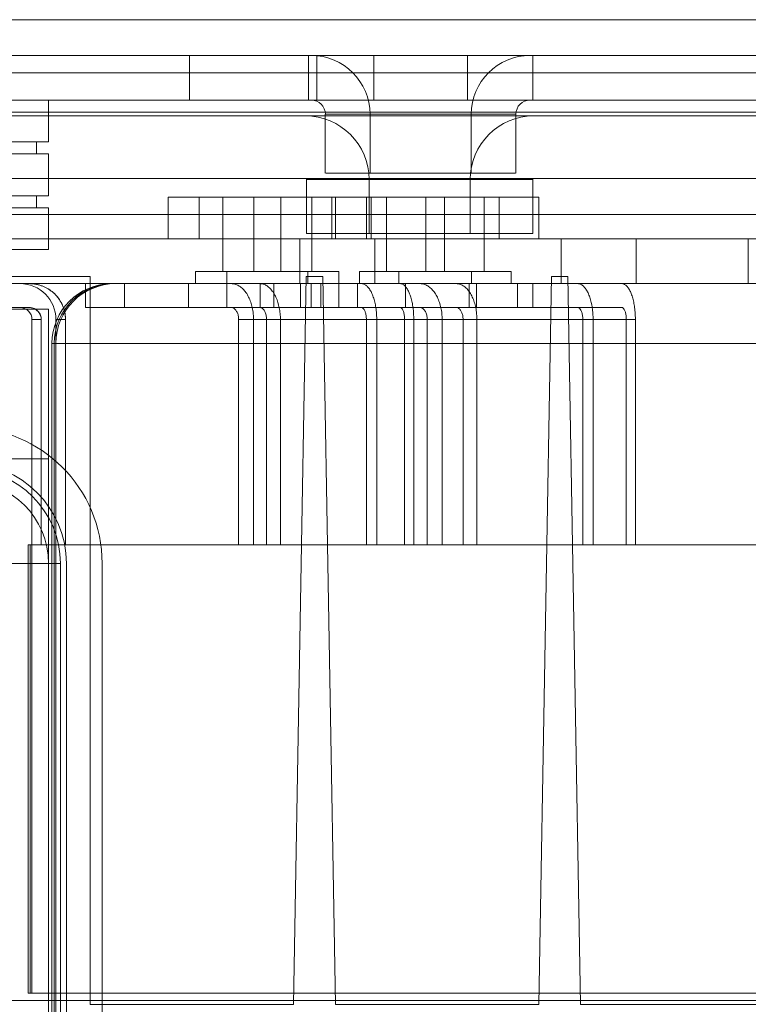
# Model space of a CAD drawing. Header units: inches. Extents: x 1 to 109, y 1 to 85.
# Tile 620 of 656: x 89.2 to 90.21, y 29.18 to 30.55. Entities that reach past the tile are written whole.
import ezdxf

# ---------------------------------------------------------------- set-up
doc = ezdxf.new("R2010")
doc.units = ezdxf.units.IN
doc.header["$MEASUREMENT"] = 0

msp = doc.modelspace()

# ---------------------------------------------------------------- linework, layer by layer
at = {"color": 7, "linetype": 'Continuous', "lineweight": 15, "ltscale": 5}
for p, q in [((98.0366, 30.5479), (84.8315, 30.5479)), ((84.82, 30.4981), (98.0491, 30.4981)), ((98.0366, 30.4981), (84.8315, 30.4981)), ((84.945, 30.4981), (98.0491, 30.4981)), ((89.4356, 30.4981), (89.4356, 30.4359)), ((89.4356, 30.4981), (89.4356, 30.4359)), ((89.613, 30.4981), (89.4358, 30.4981)), ((89.613, 30.4981), (89.4358, 30.4981)), ((89.6015, 30.4981), (89.6015, 30.4359)), ((89.6015, 30.4981), (89.6015, 30.4359)), ((89.6923, 30.4981), (89.6015, 30.4981)), ((89.6923, 30.4981), (89.6015, 30.4981)), ((89.6052, 30.4981), (89.9103, 30.4981)), ((89.6052, 30.4981), (89.9103, 30.4981)), ((89.6052, 30.4981), (89.9103, 30.4981)), ((89.6131, 30.4359), (89.6131, 30.4981)), ((89.6131, 30.4359), (89.6131, 30.4981)), ((89.8231, 30.4981), (89.6923, 30.4981)), ((89.6923, 30.4359), (89.6923, 30.4981)), ((89.8231, 30.4981), (89.914, 30.4981)), ((89.8231, 30.4981), (89.914, 30.4981)), ((89.8231, 30.4359), (89.8231, 30.4981)), ((89.914, 30.4359), (89.914, 30.4981)), ((89.914, 30.4359), (89.914, 30.4981)), ((84.8315, 30.4739), (98.0366, 30.4739)), ((84.82, 30.4359), (98.0491, 30.4359)), ((84.945, 30.4359), (98.0491, 30.4359)), ((89.239, 30.4359), (88.8223, 30.4359)), ((88.8223, 30.4359), (89.239, 30.4359)), ((89.239, 30.3775), (89.239, 30.4359)), ((89.239, 30.3775), (89.239, 30.4359)), ((89.613, 30.4359), (89.4358, 30.4359)), ((89.613, 30.4359), (89.4358, 30.4359)), ((89.6923, 30.4359), (89.6015, 30.4359)), ((89.6923, 30.4359), (89.6015, 30.4359)), ((89.9103, 30.4359), (89.6052, 30.4359)), ((89.9103, 30.4359), (89.6052, 30.4359)), ((89.9103, 30.4359), (89.6052, 30.4359)), ((89.8231, 30.4359), (89.6923, 30.4359)), ((89.8231, 30.4359), (89.914, 30.4359)), ((89.8231, 30.4359), (89.914, 30.4359)), ((98.0491, 30.4192), (84.8366, 30.4192)), ((89.6249, 30.4161), (89.6249, 30.3341)), ((89.6249, 30.4161), (89.6249, 30.3341)), ((89.6249, 30.4161), (89.6249, 30.3341)), ((89.6257, 30.4161), (89.8898, 30.4161)), ((89.6257, 30.4161), (89.8898, 30.4161)), ((89.6257, 30.4161), (89.8898, 30.4161)), ((89.6872, 30.4161), (89.6872, 30.3341)), ((89.6872, 30.4161), (89.6872, 30.3341)), ((89.6872, 30.4161), (89.6872, 30.3341)), ((89.8275, 30.4161), (89.6879, 30.4161)), ((89.8275, 30.4161), (89.6879, 30.4161)), ((89.8275, 30.4161), (89.6879, 30.4161)), ((89.8283, 30.3341), (89.8283, 30.4161)), ((89.8283, 30.3341), (89.8283, 30.4161)), ((89.8283, 30.3341), (89.8283, 30.4161)), ((89.8905, 30.3341), (89.8905, 30.4161)), ((89.8905, 30.3341), (89.8905, 30.4161)), ((89.8905, 30.3341), (89.8905, 30.4161)), ((97.1591, 30.4138), (84.8916, 30.4138)), ((97.1591, 30.4138), (86.0416, 30.4138)), ((89.5972, 30.4138), (89.9154, 30.4138)), ((89.239, 30.3775), (88.8223, 30.3775)), ((88.8223, 30.3775), (89.239, 30.3775)), ((89.2223, 30.3775), (88.839, 30.3775)), ((88.839, 30.3775), (89.2223, 30.3775)), ((89.2223, 30.3609), (89.2223, 30.3775)), ((89.2223, 30.3609), (89.2223, 30.3775)), ((89.239, 30.3609), (88.8223, 30.3609)), ((88.8223, 30.3609), (89.239, 30.3609)), ((89.2223, 30.3609), (88.839, 30.3609)), ((88.839, 30.3609), (89.2223, 30.3609)), ((89.239, 30.3025), (89.239, 30.3609)), ((89.239, 30.3025), (89.239, 30.3609)), ((89.8898, 30.3341), (89.6257, 30.3341)), ((89.8898, 30.3341), (89.6257, 30.3341)), ((89.8898, 30.3341), (89.6257, 30.3341)), ((89.8275, 30.3341), (89.6879, 30.3341)), ((89.8275, 30.3341), (89.6879, 30.3341)), ((89.8275, 30.3341), (89.6879, 30.3341)), ((97.1591, 30.3266), (84.8916, 30.3266)), ((97.1591, 30.3266), (86.0416, 30.3266)), ((89.5972, 30.3266), (89.9154, 30.3266)), ((89.5986, 30.3252), (89.5986, 30.2497)), ((89.914, 30.3252), (89.5986, 30.3252)), ((89.6858, 30.3252), (89.6858, 30.2497)), ((89.8267, 30.3252), (89.6859, 30.3252)), ((89.8268, 30.2497), (89.8268, 30.3252)), ((89.914, 30.2497), (89.914, 30.3252)), ((89.239, 30.3025), (88.8223, 30.3025)), ((88.8223, 30.3025), (89.239, 30.3025)), ((89.2223, 30.3025), (88.839, 30.3025)), ((88.839, 30.3025), (89.2223, 30.3025)), ((89.2223, 30.2859), (89.2223, 30.3025)), ((89.2223, 30.2859), (89.2223, 30.3025)), ((89.4057, 30.3006), (89.4057, 30.2423)), ((89.639, 30.3006), (89.4061, 30.3006)), ((89.449, 30.3006), (89.449, 30.2423)), ((89.6823, 30.3006), (89.4494, 30.3006)), ((89.4819, 30.3006), (89.4819, 30.1967)), ((89.5627, 30.3006), (89.4824, 30.3006)), ((89.5252, 30.3006), (89.5252, 30.1967)), ((89.6061, 30.3006), (89.5257, 30.3006)), ((89.5627, 30.1967), (89.5627, 30.3006)), ((89.6061, 30.1967), (89.6061, 30.3006)), ((89.634, 30.3006), (89.634, 30.2423)), ((89.8673, 30.3006), (89.6344, 30.3006)), ((89.639, 30.2423), (89.639, 30.3006)), ((89.6823, 30.2423), (89.6823, 30.3006)), ((89.689, 30.3006), (89.689, 30.2423)), ((89.9223, 30.3006), (89.6894, 30.3006)), ((89.7102, 30.3006), (89.7102, 30.1967)), ((89.7911, 30.3006), (89.7107, 30.3006)), ((89.7652, 30.3006), (89.7652, 30.1967)), ((89.8461, 30.3006), (89.7657, 30.3006)), ((89.7911, 30.1967), (89.7911, 30.3006)), ((89.8461, 30.1967), (89.8461, 30.3006)), ((89.8673, 30.2423), (89.8673, 30.3006)), ((89.9223, 30.2423), (89.9223, 30.3006)), ((89.239, 30.2859), (88.8223, 30.2859)), ((88.8223, 30.2859), (89.239, 30.2859)), ((89.2223, 30.2859), (88.839, 30.2859)), ((88.839, 30.2859), (89.2223, 30.2859)), ((89.239, 30.2275), (89.239, 30.2859)), ((89.239, 30.2275), (89.239, 30.2859)), ((84.8916, 30.2766), (97.1359, 30.2766)), ((92.2346, 30.2423), (88.5012, 30.2423)), ((89.639, 30.2423), (89.4061, 30.2423)), ((89.6823, 30.2423), (89.4494, 30.2423)), ((89.5896, 30.2423), (89.5896, 30.18)), ((89.6937, 30.2423), (89.59, 30.2423)), ((89.914, 30.2497), (89.5986, 30.2497)), ((89.8673, 30.2423), (89.6344, 30.2423)), ((89.8267, 30.2497), (89.6859, 30.2497)), ((89.9223, 30.2423), (89.6894, 30.2423)), ((89.9537, 30.2423), (89.6937, 30.2423)), ((89.6937, 30.18), (89.6937, 30.2423)), ((89.9537, 30.2423), (90.0575, 30.2423)), ((89.9537, 30.18), (89.9537, 30.2423)), ((90.0579, 30.18), (90.0579, 30.2423)), ((90.2142, 30.2423), (90.2142, 30.18)), ((89.239, 30.2275), (88.8223, 30.2275)), ((88.8223, 30.2275), (89.239, 30.2275)), ((89.4442, 30.1967), (89.4442, 30.18)), ((89.4442, 30.1967), (89.6004, 30.1967)), ((89.4819, 30.1967), (89.5623, 30.1967)), ((89.4875, 30.1967), (89.4875, 30.18)), ((89.4875, 30.1967), (89.6438, 30.1967)), ((89.5252, 30.1967), (89.6056, 30.1967)), ((89.6004, 30.18), (89.6004, 30.1967)), ((89.6438, 30.18), (89.6438, 30.1967)), ((89.6725, 30.1967), (89.6725, 30.18)), ((89.6725, 30.1967), (89.8288, 30.1967)), ((89.7102, 30.1967), (89.7906, 30.1967)), ((89.7275, 30.1967), (89.7275, 30.18)), ((89.7275, 30.1967), (89.8838, 30.1967)), ((89.7652, 30.1967), (89.8456, 30.1967)), ((89.8288, 30.18), (89.8288, 30.1967)), ((89.8838, 30.18), (89.8838, 30.1967)), ((89.2973, 30.19), (88.8994, 30.19)), ((89.2973, 29.1754), (89.2973, 30.19)), ((89.5984, 30.19), (89.5806, 29.1754)), ((89.6213, 30.19), (89.5984, 30.19)), ((89.639, 29.1754), (89.6213, 30.19)), ((89.94, 30.19), (89.9223, 29.1754)), ((89.9629, 30.19), (89.94, 30.19)), ((89.9806, 29.1754), (89.9629, 30.19)), ((92.2346, 30.18), (88.5012, 30.18)), ((88.8817, 30.18), (89.2122, 30.18)), ((88.8817, 30.18), (89.2122, 30.18)), ((89.2122, 30.18), (89.1994, 30.18)), ((89.2122, 30.18), (89.1994, 30.18)), ((89.2122, 30.18), (89.1994, 30.18)), ((89.4937, 30.18), (89.2905, 30.18)), ((89.2905, 30.18), (89.2905, 30.1467)), ((89.2905, 30.18), (89.5533, 30.18)), ((89.3273, 30.18), (91.244, 30.18)), ((91.247, 30.18), (89.3303, 30.18)), ((89.3327, 30.18), (91.2494, 30.18)), ((89.3327, 30.18), (91.2494, 30.18)), ((89.3327, 30.18), (91.2494, 30.18)), ((89.345, 30.18), (89.5335, 30.18)), ((89.345, 30.18), (89.345, 30.1467)), ((89.6188, 30.18), (89.345, 30.18)), ((89.4343, 30.18), (89.4343, 30.1467)), ((89.5901, 30.18), (89.4343, 30.18)), ((89.4442, 30.18), (89.6004, 30.18)), ((89.4875, 30.18), (89.6438, 30.18)), ((89.4877, 30.18), (89.4877, 30.1467)), ((89.4878, 30.18), (89.6435, 30.18)), ((89.7566, 30.18), (89.4937, 30.18)), ((89.5335, 30.18), (89.8073, 30.18)), ((89.675, 30.18), (89.5341, 30.18)), ((89.5341, 30.18), (89.5341, 30.1467)), ((89.5341, 30.18), (89.8356, 30.18)), ((89.5533, 30.18), (89.7566, 30.18)), ((89.5533, 30.18), (89.5533, 30.1467)), ((89.6937, 30.18), (89.59, 30.18)), ((89.5901, 30.1467), (89.5901, 30.18)), ((89.605, 30.18), (89.7291, 30.18)), ((89.605, 30.18), (89.605, 30.1467)), ((89.914, 30.18), (89.605, 30.18)), ((89.8073, 30.18), (89.6188, 30.18)), ((89.6188, 30.18), (89.6188, 30.1467)), ((89.6436, 30.1467), (89.6436, 30.18)), ((89.6696, 30.18), (89.6696, 30.1467)), ((89.6696, 30.18), (89.8253, 30.18)), ((89.6725, 30.18), (89.8288, 30.18)), ((89.9765, 30.18), (89.675, 30.18)), ((89.6937, 30.18), (89.9537, 30.18)), ((89.7275, 30.18), (89.8838, 30.18)), ((89.7291, 30.18), (90.0381, 30.18)), ((89.7367, 30.18), (89.7367, 30.1467)), ((89.8926, 30.18), (89.7367, 30.18)), ((89.8254, 30.1467), (89.8254, 30.18)), ((89.8356, 30.18), (89.9765, 30.18)), ((89.8356, 30.18), (89.8356, 30.1467)), ((89.8926, 30.1467), (89.8926, 30.18)), ((90.0381, 30.18), (89.914, 30.18)), ((89.914, 30.18), (89.914, 30.1467)), ((89.9537, 30.18), (90.0575, 30.18)), ((89.239, 30.1442), (88.8223, 30.1442)), ((88.8223, 30.1442), (89.239, 30.1442)), ((88.8817, 30.1467), (89.2122, 30.1467)), ((88.8817, 30.1467), (89.2122, 30.1467)), ((88.8994, 30.1442), (89.239, 30.1442)), ((89.2122, 30.1467), (89.1994, 30.1467)), ((89.2122, 30.1467), (89.1994, 30.1467)), ((89.2122, 30.1467), (89.1994, 30.1467)), ((89.239, 29.9359), (89.239, 30.1442)), ((89.239, 29.9359), (89.239, 30.1442)), ((89.239, 30.1442), (89.239, 28.0025)), ((89.4937, 30.1467), (89.2905, 30.1467)), ((89.2905, 30.1467), (89.5533, 30.1467)), ((89.345, 30.1467), (89.5335, 30.1467)), ((89.6188, 30.1467), (89.345, 30.1467)), ((89.5901, 30.1467), (89.4343, 30.1467)), ((89.4878, 30.1467), (89.6435, 30.1467)), ((89.4937, 30.1467), (89.7566, 30.1467)), ((89.8073, 30.1467), (89.5335, 30.1467)), ((89.675, 30.1467), (89.5341, 30.1467)), ((89.5341, 30.1467), (89.8356, 30.1467)), ((89.5533, 30.1467), (89.7566, 30.1467)), ((89.605, 30.1467), (89.7291, 30.1467)), ((89.914, 30.1467), (89.605, 30.1467)), ((89.8073, 30.1467), (89.6188, 30.1467)), ((89.6696, 30.1467), (89.8253, 30.1467)), ((89.675, 30.1467), (89.9765, 30.1467)), ((90.0381, 30.1467), (89.7291, 30.1467)), ((89.8926, 30.1467), (89.7367, 30.1467)), ((89.8356, 30.1467), (89.9765, 30.1467)), ((90.0381, 30.1467), (89.914, 30.1467)), ((89.2161, 30.13), (89.2161, 29.1909)), ((89.2161, 30.13), (89.2161, 29.1909)), ((89.2161, 30.13), (89.2161, 29.1909)), ((89.2291, 30.13), (89.2161, 30.13)), ((89.2291, 30.13), (89.2161, 30.13)), ((89.2291, 30.13), (89.2161, 30.13)), ((89.2291, 30.13), (89.2291, 29.8159)), ((89.2291, 30.13), (89.2291, 29.8159)), ((89.2494, 30.13), (89.2494, 29.1909)), ((89.2494, 30.13), (89.2494, 29.1909)), ((89.2494, 30.13), (89.2494, 29.1909)), ((89.2628, 30.13), (89.2494, 30.13)), ((89.2628, 30.13), (89.2494, 30.13)), ((89.2628, 30.13), (89.2494, 30.13)), ((89.2628, 30.13), (89.2628, 29.8159)), ((89.2628, 30.13), (89.2628, 29.8159)), ((89.767, 30.13), (89.5041, 30.13)), ((89.5041, 30.13), (89.5041, 29.8159)), ((89.5249, 30.13), (89.5249, 29.8159)), ((89.5249, 30.13), (89.7877, 30.13)), ((89.5431, 30.13), (89.5431, 29.8159)), ((89.5431, 30.13), (89.8169, 30.13)), ((89.5623, 30.13), (89.5623, 29.8159)), ((89.8362, 30.13), (89.5623, 30.13)), ((89.9837, 30.13), (89.6822, 30.13)), ((89.6822, 30.13), (89.6822, 29.8159)), ((89.6966, 30.13), (89.6966, 29.8159)), ((89.6966, 30.13), (89.9981, 30.13)), ((89.7354, 30.13), (89.7354, 29.8159)), ((89.7354, 30.13), (90.0444, 30.13)), ((89.7481, 30.13), (89.7481, 29.8159)), ((90.0571, 30.13), (89.7481, 30.13)), ((89.767, 30.13), (89.767, 29.8159)), ((89.7877, 30.13), (89.7877, 29.8159)), ((89.8169, 30.13), (89.8169, 29.8159)), ((89.8362, 30.13), (89.8362, 29.8159)), ((89.9837, 30.13), (89.9837, 29.8159)), ((89.9981, 30.13), (89.9981, 29.8159)), ((90.0444, 30.13), (90.0444, 29.8159)), ((90.0571, 30.13), (90.0571, 29.8159)), ((89.244, 30.0967), (89.244, 27.1768)), ((91.3273, 30.0967), (89.244, 30.0967)), ((89.247, 30.0967), (89.247, 27.1768)), ((89.247, 30.0967), (91.3303, 30.0967)), ((89.2494, 30.0967), (89.2494, 27.1768)), ((89.2494, 30.0967), (89.2494, 27.1768)), ((89.2494, 30.0967), (89.2494, 27.1768)), ((91.3327, 30.0967), (89.2494, 30.0967)), ((91.3327, 30.0967), (89.2494, 30.0967)), ((91.3327, 30.0967), (89.2494, 30.0967)), ((89.239, 29.9359), (88.8223, 29.9359)), ((88.8223, 29.9359), (89.239, 29.9359)), ((89.2106, 29.8159), (89.2106, 29.1909)), ((89.6822, 29.8159), (89.2107, 29.8159)), ((89.2136, 29.8159), (89.2136, 29.1909)), ((89.7354, 29.8159), (89.2137, 29.8159)), ((89.2291, 29.8159), (89.2628, 29.8159)), ((90.6777, 29.8159), (89.2291, 29.8159)), ((89.2291, 29.8159), (90.6777, 29.8159)), ((89.2291, 29.8159), (89.2628, 29.8159)), ((90.6777, 29.8159), (89.2291, 29.8159)), ((89.2291, 29.8159), (90.6777, 29.8159)), ((90.6777, 29.8159), (89.2291, 29.8159)), ((89.2291, 29.8159), (90.6777, 29.8159)), ((89.244, 29.8159), (89.244, 29.1909)), ((89.6966, 29.8159), (89.244, 29.8159)), ((89.247, 29.8159), (89.247, 29.1909)), ((89.7481, 29.8159), (89.247, 29.8159)), ((90.6609, 29.8159), (89.2628, 29.8159)), ((89.2628, 29.8159), (90.6609, 29.8159)), ((90.6609, 29.8159), (89.2628, 29.8159)), ((89.2628, 29.8159), (90.6609, 29.8159)), ((89.2628, 29.8159), (90.6609, 29.8159)), ((90.6609, 29.8159), (89.2628, 29.8159)), ((89.5249, 29.8159), (89.5041, 29.8159)), ((89.5431, 29.8159), (89.5623, 29.8159)), ((89.6966, 29.8159), (89.6822, 29.8159)), ((89.7354, 29.8159), (89.7481, 29.8159)), ((89.767, 29.8159), (89.7877, 29.8159)), ((91.3174, 29.8159), (89.767, 29.8159)), ((91.2839, 29.8159), (89.7877, 29.8159)), ((89.8362, 29.8159), (89.8169, 29.8159)), ((89.8169, 29.8159), (91.3301, 29.8159)), ((89.8362, 29.8159), (91.2965, 29.8159)), ((89.9837, 29.8159), (89.9981, 29.8159)), ((90.7678, 29.8159), (89.9837, 29.8159)), ((90.7529, 29.8159), (89.9981, 29.8159)), ((90.0444, 29.8159), (90.8234, 29.8159)), ((90.0571, 29.8159), (90.0444, 29.8159)), ((90.0571, 29.8159), (90.8068, 29.8159)), ((89.2393, 29.7899), (89.1665, 29.7899)), ((89.1903, 29.7899), (89.2558, 29.7899)), ((89.2393, 29.7899), (89.2558, 29.7899)), ((89.2393, 13.5399), (89.2393, 29.7899)), ((89.2558, 13.5399), (89.2558, 29.7899)), ((89.2641, 13.5399), (89.2641, 29.7899)), ((89.314, 29.7899), (89.314, 13.5399)), ((84.8916, 29.1808), (96.0401, 29.1808)), ((91.3606, 29.1909), (89.2107, 29.1909)), ((89.2136, 29.1909), (91.3636, 29.1909)), ((91.3553, 29.1909), (89.2162, 29.1909)), ((91.3553, 29.1909), (89.2162, 29.1909)), ((91.3553, 29.1909), (89.2162, 29.1909)), ((91.3272, 29.1909), (89.244, 29.1909)), ((89.247, 29.1909), (91.3303, 29.1909)), ((91.3223, 29.1909), (89.2495, 29.1909)), ((91.3223, 29.1909), (89.2495, 29.1909)), ((91.3223, 29.1909), (89.2495, 29.1909)), ((89.5806, 29.1754), (89.2973, 29.1754)), ((89.9223, 29.1754), (89.639, 29.1754)), ((90.264, 29.1754), (89.9806, 29.1754))]:
    msp.add_line(p, q, dxfattribs=at)
at = {"color": 7, "linetype": 'Continuous', "lineweight": 15, "ltscale": 25}
for centre, radius, start, end in [((89.6052, 30.4161), 0.082, 0, 90), ((89.6052, 30.4161), 0.082, 0, 90), ((89.6052, 30.4161), 0.082, 0, 90), ((89.9103, 30.4161), 0.082, 90, 180), ((89.9103, 30.4161), 0.082, 90, 180), ((89.9103, 30.4161), 0.082, 90, 180), ((89.6052, 30.4161), 0.0198, 0, 90), ((89.6052, 30.4161), 0.0198, 0, 90), ((89.6052, 30.4161), 0.0198, 0, 90), ((89.9103, 30.4161), 0.0198, 90, 180), ((89.9103, 30.4161), 0.0198, 90, 180), ((89.9103, 30.4161), 0.0198, 90, 180), ((89.5972, 30.3252), 0.0886, 0, 90), ((89.9154, 30.3252), 0.0886, 90, 180), ((89.5972, 30.3252), 0.00142, 0, 90), ((89.9154, 30.3252), 0.00142, 90, 180), ((89.1994, 30.13), 0.05, 0, 90), ((89.1994, 30.13), 0.05, 0, 90), ((89.1994, 30.13), 0.05, 0, 90), ((89.3273, 30.0967), 0.0833, 90, 180), ((89.3303, 30.0967), 0.0833, 90, 180), ((89.3327, 30.0967), 0.0833, 90, 180), ((89.3327, 30.0967), 0.0833, 90, 180), ((89.3327, 30.0967), 0.0833, 90, 180), ((89.1994, 30.13), 0.0167, 0, 90), ((89.1994, 30.13), 0.0167, 0, 90), ((89.1994, 30.13), 0.0167, 0, 90), ((89.1241, 29.7899), 0.1898, 0, 180), ((89.1241, 29.7899), 0.1898, 0, 180), ((89.1241, 29.7899), 0.14, 0, 180), ((89.1241, 29.7899), 0.14, 0, 180), ((89.1241, 29.7899), 0.1317, 0, 180), ((89.1241, 29.7899), 0.1317, 0, 180), ((89.1241, 29.7899), 0.1151, 0, 180)]:
    msp.add_arc(centre, radius, start, end, dxfattribs=at)
at = {"color": 7, "linetype": 'Continuous', "lineweight": 15, "ltscale": 5}
for points, knots in [([(89.2628, 30.13), (89.2627, 30.1328), (89.2624, 30.1383), (89.2603, 30.1464), (89.2568, 30.1541), (89.2522, 30.1611), (89.2464, 30.1672), (89.2397, 30.1723), (89.2321, 30.1763), (89.2248, 30.1786), (89.2181, 30.1798), (89.2142, 30.18), (89.2122, 30.18)], [0, 0, 0, 0, 0.104191, 0.21142, 0.315607, 0.422783, 0.527601, 0.635387, 0.741474, 0.850574, 0.924789, 1, 1, 1, 1]), ([(89.2122, 30.18), (89.215, 30.1799), (89.2208, 30.1796), (89.2291, 30.1774), (89.237, 30.1739), (89.2442, 30.1691), (89.2505, 30.1631), (89.2556, 30.1563), (89.2594, 30.1486), (89.2622, 30.1399), (89.2626, 30.1335), (89.2628, 30.13)], [0, 0, 0, 0, 0.107491, 0.218088, 0.325583, 0.436224, 0.543156, 0.653262, 0.758941, 0.867756, 1, 1, 1, 1]), ([(89.2628, 30.13), (89.2627, 30.1328), (89.2624, 30.1383), (89.2603, 30.1464), (89.2568, 30.1541), (89.2522, 30.1611), (89.2464, 30.1672), (89.2397, 30.1723), (89.2321, 30.1763), (89.2248, 30.1786), (89.2181, 30.1798), (89.2142, 30.18), (89.2122, 30.18)], [0, 0, 0, 0, 0.104191, 0.21142, 0.315607, 0.422783, 0.527601, 0.635387, 0.741474, 0.850574, 0.924789, 1, 1, 1, 1]), ([(89.2122, 30.18), (89.215, 30.1799), (89.2208, 30.1796), (89.2291, 30.1774), (89.237, 30.1739), (89.2442, 30.1691), (89.2505, 30.1631), (89.2556, 30.1563), (89.2594, 30.1486), (89.2622, 30.1399), (89.2626, 30.1335), (89.2628, 30.13)], [0, 0, 0, 0, 0.107491, 0.218088, 0.325583, 0.436224, 0.543156, 0.653262, 0.758941, 0.867756, 1, 1, 1, 1]), ([(89.2628, 30.13), (89.2627, 30.1328), (89.2624, 30.1383), (89.2603, 30.1464), (89.2568, 30.1541), (89.2522, 30.1611), (89.2464, 30.1672), (89.2397, 30.1723), (89.2321, 30.1763), (89.2248, 30.1786), (89.2181, 30.1798), (89.2142, 30.18), (89.2122, 30.18)], [0, 0, 0, 0, 0.104191, 0.21142, 0.315607, 0.422783, 0.527601, 0.635387, 0.741474, 0.850574, 0.924789, 1, 1, 1, 1]), ([(89.2122, 30.18), (89.215, 30.1799), (89.2208, 30.1796), (89.2291, 30.1774), (89.237, 30.1739), (89.2442, 30.1691), (89.2505, 30.1631), (89.2556, 30.1563), (89.2594, 30.1486), (89.2622, 30.1399), (89.2626, 30.1335), (89.2628, 30.13)], [0, 0, 0, 0, 0.107491, 0.218088, 0.325583, 0.436224, 0.543156, 0.653262, 0.758941, 0.867756, 1, 1, 1, 1]), ([(89.4937, 30.18), (89.4955, 30.1799), (89.499, 30.1796), (89.5041, 30.1774), (89.509, 30.1739), (89.5134, 30.1691), (89.5173, 30.1631), (89.5204, 30.1563), (89.5228, 30.1486), (89.5245, 30.1399), (89.5247, 30.1335), (89.5249, 30.13)], [0, 0, 0, 0, 0.107491, 0.218088, 0.325583, 0.436224, 0.543156, 0.653262, 0.758941, 0.867756, 1, 1, 1, 1]), ([(89.5623, 30.13), (89.5623, 30.1328), (89.5621, 30.1383), (89.5609, 30.1464), (89.5589, 30.1541), (89.5563, 30.1611), (89.553, 30.1672), (89.5491, 30.1723), (89.5448, 30.1763), (89.5407, 30.1786), (89.5368, 30.1798), (89.5346, 30.18), (89.5335, 30.18)], [0, 0, 0, 0, 0.104191, 0.21142, 0.315607, 0.422783, 0.527601, 0.635387, 0.741474, 0.850574, 0.924789, 1, 1, 1, 1]), ([(89.675, 30.18), (89.6762, 30.1799), (89.6786, 30.1796), (89.6822, 30.1774), (89.6856, 30.1739), (89.6886, 30.1691), (89.6913, 30.1631), (89.6935, 30.1563), (89.6951, 30.1486), (89.6963, 30.1399), (89.6965, 30.1335), (89.6966, 30.13)], [0, 0, 0, 0, 0.107491, 0.218088, 0.325583, 0.436224, 0.543156, 0.653262, 0.758941, 0.867756, 1, 1, 1, 1]), ([(89.7481, 30.13), (89.7481, 30.1328), (89.748, 30.1383), (89.7472, 30.1464), (89.7459, 30.1541), (89.7441, 30.1611), (89.7419, 30.1672), (89.7394, 30.1723), (89.7366, 30.1763), (89.7339, 30.1786), (89.7313, 30.1798), (89.7299, 30.18), (89.7291, 30.18)], [0, 0, 0, 0, 0.104191, 0.21142, 0.315607, 0.422783, 0.527601, 0.635387, 0.741474, 0.850574, 0.924789, 1, 1, 1, 1]), ([(89.7877, 30.13), (89.7876, 30.1328), (89.7875, 30.1383), (89.7861, 30.1464), (89.784, 30.1541), (89.7812, 30.1611), (89.7776, 30.1672), (89.7735, 30.1723), (89.7688, 30.1763), (89.7643, 30.1786), (89.7602, 30.1798), (89.7578, 30.18), (89.7566, 30.18)], [0, 0, 0, 0, 0.1041915, 0.2114197, 0.315607, 0.4227832, 0.5276006, 0.6353875, 0.7414743, 0.8505741, 0.9247893, 1, 1, 1, 1]), ([(89.8073, 30.18), (89.8089, 30.1799), (89.8122, 30.1796), (89.8169, 30.1774), (89.8215, 30.1739), (89.8255, 30.1691), (89.8291, 30.1631), (89.832, 30.1563), (89.8342, 30.1486), (89.8358, 30.1399), (89.836, 30.1335), (89.8362, 30.13)], [0, 0, 0, 0, 0.1074912, 0.2180884, 0.3255828, 0.4362236, 0.5431564, 0.6532616, 0.7589414, 0.8677565, 1, 1, 1, 1]), ([(89.9981, 30.13), (89.998, 30.1328), (89.9979, 30.1383), (89.997, 30.1464), (89.9955, 30.1541), (89.9936, 30.1611), (89.9911, 30.1672), (89.9882, 30.1723), (89.985, 30.1763), (89.9819, 30.1786), (89.979, 30.1798), (89.9774, 30.18), (89.9765, 30.18)], [0, 0, 0, 0, 0.1041915, 0.2114197, 0.315607, 0.4227832, 0.5276006, 0.6353875, 0.7414743, 0.8505741, 0.9247893, 1, 1, 1, 1]), ([(90.0381, 30.18), (90.0391, 30.1799), (90.0413, 30.1796), (90.0444, 30.1774), (90.0474, 30.1739), (90.0501, 30.1691), (90.0524, 30.1631), (90.0543, 30.1563), (90.0558, 30.1486), (90.0568, 30.1399), (90.057, 30.1335), (90.0571, 30.13)], [0, 0, 0, 0, 0.107491, 0.218088, 0.325583, 0.436224, 0.543156, 0.653262, 0.758941, 0.867756, 1, 1, 1, 1]), ([(89.2122, 30.1467), (89.2141, 30.1465), (89.2179, 30.1461), (89.223, 30.1432), (89.2269, 30.1389), (89.2288, 30.1342), (89.229, 30.1312), (89.2291, 30.13)], [0, 0, 0, 0, 0.217928, 0.435896, 0.652695, 0.867018, 1, 1, 1, 1]), ([(89.2291, 30.13), (89.2289, 30.1319), (89.2285, 30.1356), (89.2257, 30.1405), (89.2215, 30.1443), (89.2167, 30.1464), (89.2135, 30.1466), (89.2122, 30.1467)], [0, 0, 0, 0, 0.21149, 0.422939, 0.635541, 0.850581, 1, 1, 1, 1]), ([(89.2122, 30.1467), (89.2141, 30.1465), (89.2179, 30.1461), (89.223, 30.1432), (89.2268, 30.1389), (89.2288, 30.1342), (89.229, 30.1312), (89.2291, 30.13)], [0, 0, 0, 0, 0.217928, 0.435896, 0.652695, 0.867018, 1, 1, 1, 1]), ([(89.2291, 30.13), (89.2289, 30.1319), (89.2285, 30.1356), (89.2257, 30.1405), (89.2215, 30.1443), (89.2167, 30.1464), (89.2135, 30.1466), (89.2122, 30.1467)], [0, 0, 0, 0, 0.2114895, 0.4229389, 0.6355414, 0.8505813, 1, 1, 1, 1]), ([(89.2122, 30.1467), (89.2141, 30.1465), (89.2179, 30.1461), (89.223, 30.1432), (89.2269, 30.1389), (89.2288, 30.1342), (89.229, 30.1312), (89.2291, 30.13)], [0, 0, 0, 0, 0.217928, 0.435896, 0.652695, 0.867018, 1, 1, 1, 1]), ([(89.2291, 30.13), (89.2289, 30.1319), (89.2285, 30.1356), (89.2257, 30.1405), (89.2215, 30.1443), (89.2167, 30.1464), (89.2135, 30.1466), (89.2122, 30.1467)], [0, 0, 0, 0, 0.2114895, 0.4229389, 0.6355414, 0.8505813, 1, 1, 1, 1]), ([(89.5041, 30.13), (89.504, 30.1319), (89.5038, 30.1356), (89.502, 30.1405), (89.4994, 30.1443), (89.4965, 30.1464), (89.4945, 30.1466), (89.4937, 30.1467)], [0, 0, 0, 0, 0.21149, 0.422939, 0.635541, 0.850581, 1, 1, 1, 1]), ([(89.5335, 30.1467), (89.5346, 30.1465), (89.5367, 30.1461), (89.5396, 30.1432), (89.5418, 30.1389), (89.5429, 30.1342), (89.543, 30.1312), (89.5431, 30.13)], [0, 0, 0, 0, 0.2179285, 0.4358961, 0.652695, 0.8670177, 1, 1, 1, 1]), ([(89.6822, 30.13), (89.6821, 30.1319), (89.6819, 30.1356), (89.6807, 30.1405), (89.6789, 30.1443), (89.6769, 30.1464), (89.6755, 30.1466), (89.675, 30.1467)], [0, 0, 0, 0, 0.21149, 0.422939, 0.635541, 0.850581, 1, 1, 1, 1]), ([(89.7291, 30.1467), (89.7298, 30.1465), (89.7313, 30.1461), (89.7332, 30.1432), (89.7346, 30.1389), (89.7353, 30.1342), (89.7354, 30.1312), (89.7354, 30.13)], [0, 0, 0, 0, 0.217928, 0.435896, 0.652695, 0.867018, 1, 1, 1, 1]), ([(89.7566, 30.1467), (89.7578, 30.1465), (89.7601, 30.1461), (89.7632, 30.1432), (89.7656, 30.1389), (89.7668, 30.1342), (89.7669, 30.1312), (89.767, 30.13)], [0, 0, 0, 0, 0.217928, 0.435896, 0.652695, 0.867018, 1, 1, 1, 1]), ([(89.8169, 30.13), (89.8168, 30.1319), (89.8166, 30.1356), (89.815, 30.1405), (89.8126, 30.1443), (89.8099, 30.1464), (89.808, 30.1466), (89.8073, 30.1467)], [0, 0, 0, 0, 0.21149, 0.422939, 0.635541, 0.850581, 1, 1, 1, 1]), ([(89.9765, 30.1467), (89.9773, 30.1465), (89.979, 30.1461), (89.9811, 30.1432), (89.9828, 30.1389), (89.9836, 30.1342), (89.9837, 30.1312), (89.9837, 30.13)], [0, 0, 0, 0, 0.2179285, 0.4358961, 0.652695, 0.8670177, 1, 1, 1, 1]), ([(90.0444, 30.13), (90.0443, 30.1319), (90.0442, 30.1356), (90.0431, 30.1405), (90.0415, 30.1443), (90.0398, 30.1464), (90.0386, 30.1466), (90.0381, 30.1467)], [0, 0, 0, 0, 0.21149, 0.422939, 0.635541, 0.850581, 1, 1, 1, 1])]:
    msp.add_open_spline(points, degree=3, knots=knots, dxfattribs=at)

doc.saveas('drawing.dxf')
